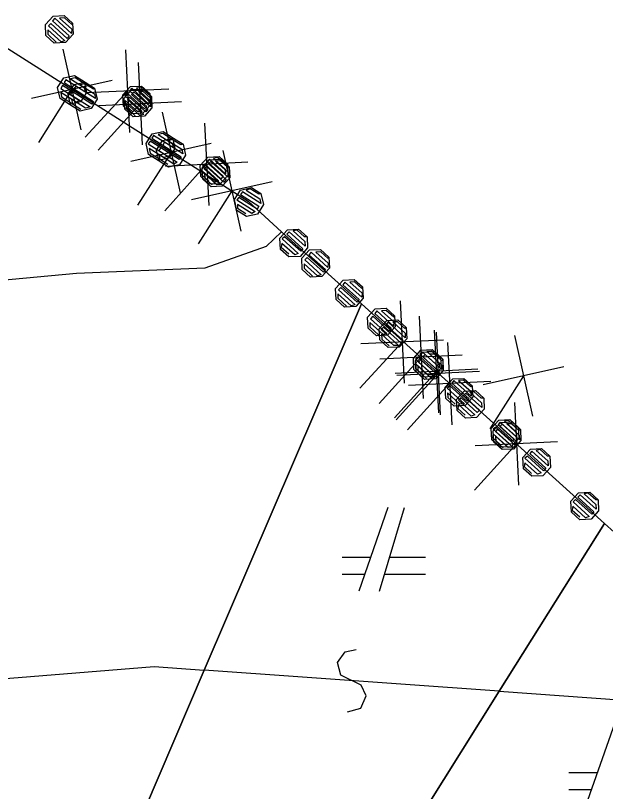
# Model space of a CAD drawing. Extents: x -266179 to -264727, y -1243225 to -1241702.
# Drawn here: x -264843.8 to -264829.66, y -1242350.9 to -1242332.3 of the extents above; entities that cross this region are included whole.
import ezdxf

# ---------------------------------------------------------------- set-up
doc = ezdxf.new("R2010")
doc.units = 0
for name, color, linetype in [('Vrstva 1', 7, 'Continuous'), ('Vrstva 19', 7, 'Continuous'), ('Vrstva 2', 7, 'Continuous'), ('Vrstva 21', 7, 'Continuous')]:
    doc.layers.add(name, color=color, linetype=linetype)

msp = doc.modelspace()

# ---------------------------------------------------------------- linework, layer by layer
at = {"layer": 'Vrstva 1'}
for p, q in [((-264844.29, -1242332.9), (-264838.22, -1242336.75)), ((-264838.22, -1242336.75), (-264837.42, -1242337.48)), ((-264837.42, -1242337.48), (-264835.5, -1242339.21)), ((-264839.27, -1242347.99), (-264835.5, -1242339.21)), ((-264835.5, -1242339.21), (-264839.27, -1242347.99)), ((-264835.5, -1242339.21), (-264829.68, -1242344.47)), ((-264834.87, -1242344.09), (-264835.57, -1242346.09)), ((-264835.07, -1242346.09), (-264834.47, -1242344.09)), ((-264832.2, -1242348.49), (-264829.68, -1242344.47)), ((-264829.68, -1242344.47), (-264832.2, -1242348.49)), ((-264829.68, -1242344.47), (-264822.96, -1242350.56)), ((-264835.29, -1242345.29), (-264835.97, -1242345.29)), ((-264833.97, -1242345.29), (-264834.83, -1242345.29)), ((-264835.97, -1242345.69), (-264835.43, -1242345.69)), ((-264834.95, -1242345.69), (-264833.97, -1242345.69)), ((-264842.08, -1242354.53), (-264839.27, -1242347.99)), ((-264839.27, -1242347.99), (-264842.08, -1242354.53)), ((-264843.63, -1242366.7), (-264832.2, -1242348.49)), ((-264832.2, -1242348.49), (-264843.63, -1242366.7)), ((-264829.43, -1242349.25), (-264830.13, -1242351.25)), ((-264829.85, -1242350.45), (-264830.53, -1242350.45)), ((-264830.53, -1242350.85), (-264829.99, -1242350.85))]:
    msp.add_line(p, q, dxfattribs=at)
at = {"layer": 'Vrstva 19'}
for p, q in [((-264844.29, -1242332.9), (-264838.22, -1242336.75)), ((-264838.22, -1242336.75), (-264837.42, -1242337.48)), ((-264837.42, -1242337.48), (-264835.5, -1242339.21)), ((-264835.5, -1242339.21), (-264829.68, -1242344.47)), ((-264829.68, -1242344.47), (-264822.96, -1242350.56))]:
    msp.add_line(p, q, dxfattribs=at)
for points in [[(-264842.428, -1242332.479), (-264842.415, -1242332.747), (-264842.597, -1242332.947), (-264842.866, -1242332.959), (-264843.065, -1242332.777), (-264843.078, -1242332.509), (-264842.896, -1242332.309), (-264842.627, -1242332.297), (-264842.428, -1242332.479), (-264842.447, -1242332.515), (-264842.625, -1242332.353), (-264842.738, -1242332.359), (-264842.442, -1242332.628), (-264842.452, -1242332.728), (-264842.851, -1242332.364), (-264842.905, -1242332.423), (-264842.513, -1242332.78), (-264842.559, -1242332.846), (-264842.951, -1242332.489), (-264843.005, -1242332.548), (-264842.613, -1242332.905), (-264842.704, -1242332.93), (-264843.022, -1242332.641), (-264843.024, -1242332.747), (-264842.817, -1242332.936)], [(-264842.151, -1242333.878), (-264842.092, -1242334.14), (-264842.237, -1242334.368), (-264842.499, -1242334.427), (-264842.727, -1242334.282), (-264842.786, -1242334.02), (-264842.641, -1242333.792), (-264842.379, -1242333.733), (-264842.151, -1242333.878), (-264842.164, -1242333.917), (-264842.367, -1242333.788), (-264842.477, -1242333.813), (-264842.139, -1242334.027), (-264842.132, -1242334.127), (-264842.588, -1242333.838), (-264842.63, -1242333.905), (-264842.183, -1242334.189), (-264842.217, -1242334.262), (-264842.665, -1242333.978), (-264842.708, -1242334.046), (-264842.26, -1242334.33), (-264842.345, -1242334.371), (-264842.708, -1242334.14), (-264842.692, -1242334.245), (-264842.456, -1242334.395)], [(-264841.899, -1242334.037), (-264841.841, -1242334.3), (-264841.985, -1242334.528), (-264842.247, -1242334.586), (-264842.475, -1242334.442), (-264842.534, -1242334.179), (-264842.39, -1242333.951), (-264842.127, -1242333.893), (-264841.899, -1242334.037), (-264841.929, -1242334.066), (-264842.132, -1242333.937), (-264842.242, -1242333.962), (-264841.905, -1242334.176), (-264841.88, -1242334.287), (-264842.353, -1242333.987), (-264842.396, -1242334.054), (-264841.923, -1242334.354), (-264841.965, -1242334.422), (-264842.438, -1242334.122), (-264842.481, -1242334.189), (-264842.008, -1242334.489), (-264842.119, -1242334.514), (-264842.457, -1242334.3), (-264842.432, -1242334.41), (-264842.229, -1242334.539)], [(-264840.573, -1242334.17), (-264840.56, -1242334.438), (-264840.742, -1242334.638), (-264841.011, -1242334.65), (-264841.21, -1242334.468), (-264841.223, -1242334.2), (-264841.041, -1242334), (-264840.772, -1242333.988), (-264840.573, -1242334.17), (-264840.607, -1242334.193), (-264840.784, -1242334.031), (-264840.897, -1242334.036), (-264840.602, -1242334.306), (-264840.597, -1242334.419), (-264841.011, -1242334.041), (-264841.064, -1242334.101), (-264840.651, -1242334.478), (-264840.704, -1242334.537), (-264841.118, -1242334.16), (-264841.172, -1242334.219), (-264840.758, -1242334.596), (-264840.871, -1242334.601), (-264841.167, -1242334.332), (-264841.162, -1242334.445), (-264840.984, -1242334.606)], [(-264840.539, -1242334.24), (-264840.525, -1242334.508), (-264840.705, -1242334.709), (-264840.974, -1242334.723), (-264841.174, -1242334.542), (-264841.188, -1242334.274), (-264841.007, -1242334.073), (-264840.739, -1242334.059), (-264840.539, -1242334.24), (-264840.558, -1242334.276), (-264840.736, -1242334.116), (-264840.849, -1242334.122), (-264840.552, -1242334.389), (-264840.561, -1242334.489), (-264840.962, -1242334.128), (-264841.016, -1242334.187), (-264840.622, -1242334.542), (-264840.668, -1242334.608), (-264841.062, -1242334.253), (-264841.115, -1242334.313), (-264840.722, -1242334.667), (-264840.812, -1242334.693), (-264841.132, -1242334.406), (-264841.133, -1242334.512), (-264840.925, -1242334.699)], [(-264840.031, -1242335.222), (-264839.973, -1242335.484), (-264840.117, -1242335.712), (-264840.38, -1242335.771), (-264840.608, -1242335.626), (-264840.666, -1242335.364), (-264840.522, -1242335.136), (-264840.259, -1242335.078), (-264840.031, -1242335.222), (-264840.061, -1242335.251), (-264840.264, -1242335.122), (-264840.374, -1242335.147), (-264840.037, -1242335.361), (-264840.012, -1242335.471), (-264840.485, -1242335.171), (-264840.528, -1242335.239), (-264840.055, -1242335.539), (-264840.098, -1242335.606), (-264840.57, -1242335.307), (-264840.613, -1242335.374), (-264840.14, -1242335.674), (-264840.251, -1242335.699), (-264840.589, -1242335.485), (-264840.564, -1242335.595), (-264840.361, -1242335.723)], [(-264839.78, -1242335.382), (-264839.721, -1242335.644), (-264839.866, -1242335.872), (-264840.128, -1242335.931), (-264840.356, -1242335.786), (-264840.415, -1242335.524), (-264840.27, -1242335.296), (-264840.008, -1242335.237), (-264839.78, -1242335.382), (-264839.835, -1242335.394), (-264840.038, -1242335.265), (-264840.131, -1242335.301), (-264839.81, -1242335.504), (-264839.785, -1242335.615), (-264840.225, -1242335.336), (-264840.267, -1242335.404), (-264839.828, -1242335.682), (-264839.871, -1242335.75), (-264840.31, -1242335.471), (-264840.362, -1242335.534), (-264839.922, -1242335.812), (-264839.999, -1242335.858), (-264840.345, -1242335.639), (-264840.346, -1242335.733), (-264840.143, -1242335.862)], [(-264838.718, -1242335.861), (-264838.705, -1242336.129), (-264838.887, -1242336.329), (-264839.156, -1242336.341), (-264839.355, -1242336.159), (-264839.368, -1242335.891), (-264839.186, -1242335.691), (-264838.917, -1242335.679), (-264838.718, -1242335.861), (-264838.774, -1242335.863), (-264838.952, -1242335.702), (-264839.05, -1242335.72), (-264838.769, -1242335.976), (-264838.764, -1242336.089), (-264839.148, -1242335.739), (-264839.202, -1242335.798), (-264838.818, -1242336.149), (-264838.872, -1242336.208), (-264839.256, -1242335.857), (-264839.317, -1242335.91), (-264838.933, -1242336.26), (-264839.016, -1242336.292), (-264839.319, -1242336.016), (-264839.336, -1242336.109), (-264839.159, -1242336.27)], [(-264838.673, -1242335.92), (-264838.659, -1242336.188), (-264838.84, -1242336.389), (-264839.108, -1242336.403), (-264839.309, -1242336.222), (-264839.323, -1242335.954), (-264839.142, -1242335.753), (-264838.874, -1242335.739), (-264838.673, -1242335.92), (-264838.708, -1242335.943), (-264838.886, -1242335.782), (-264838.999, -1242335.788), (-264838.702, -1242336.056), (-264838.696, -1242336.169), (-264839.112, -1242335.794), (-264839.166, -1242335.853), (-264838.749, -1242336.228), (-264838.803, -1242336.288), (-264839.219, -1242335.913), (-264839.273, -1242335.972), (-264838.856, -1242336.347), (-264838.969, -1242336.353), (-264839.267, -1242336.085), (-264839.261, -1242336.198), (-264839.082, -1242336.359)], [(-264837.912, -1242336.566), (-264837.853, -1242336.829), (-264837.998, -1242337.057), (-264838.26, -1242337.115), (-264838.488, -1242336.971), (-264838.547, -1242336.709), (-264838.402, -1242336.481), (-264838.14, -1242336.422), (-264837.912, -1242336.566), (-264837.967, -1242336.579), (-264838.17, -1242336.45), (-264838.263, -1242336.486), (-264837.942, -1242336.689), (-264837.918, -1242336.8), (-264838.357, -1242336.521), (-264838.4, -1242336.589), (-264837.96, -1242336.867), (-264838.003, -1242336.935), (-264838.442, -1242336.656), (-264838.494, -1242336.718), (-264838.055, -1242336.997), (-264838.131, -1242337.043), (-264838.477, -1242336.823), (-264838.478, -1242336.918), (-264838.275, -1242337.046)], [(-264836.808, -1242337.6), (-264836.794, -1242337.868), (-264836.975, -1242338.069), (-264837.243, -1242338.083), (-264837.444, -1242337.902), (-264837.458, -1242337.634), (-264837.277, -1242337.433), (-264837.009, -1242337.419), (-264836.808, -1242337.6), (-264836.865, -1242337.603), (-264837.043, -1242337.442), (-264837.141, -1242337.461), (-264836.859, -1242337.716), (-264836.853, -1242337.828), (-264837.24, -1242337.48), (-264837.293, -1242337.54), (-264836.907, -1242337.888), (-264836.96, -1242337.947), (-264837.347, -1242337.599), (-264837.408, -1242337.652), (-264837.021, -1242338), (-264837.104, -1242338.033), (-264837.409, -1242337.758), (-264837.425, -1242337.851), (-264837.247, -1242338.012)], [(-264836.284, -1242338.085), (-264836.272, -1242338.353), (-264836.454, -1242338.553), (-264836.722, -1242338.565), (-264836.922, -1242338.383), (-264836.934, -1242338.115), (-264836.752, -1242337.915), (-264836.484, -1242337.903), (-264836.284, -1242338.085), (-264836.304, -1242338.121), (-264836.481, -1242337.96), (-264836.594, -1242337.965), (-264836.298, -1242338.234), (-264836.308, -1242338.334), (-264836.707, -1242337.97), (-264836.761, -1242338.029), (-264836.369, -1242338.386), (-264836.416, -1242338.452), (-264836.807, -1242338.095), (-264836.861, -1242338.154), (-264836.47, -1242338.511), (-264836.56, -1242338.537), (-264836.878, -1242338.247), (-264836.88, -1242338.353), (-264836.674, -1242338.542)], [(-264835.475, -1242338.802), (-264835.461, -1242339.071), (-264835.642, -1242339.271), (-264835.91, -1242339.285), (-264836.111, -1242339.105), (-264836.125, -1242338.836), (-264835.944, -1242338.636), (-264835.676, -1242338.622), (-264835.475, -1242338.802), (-264835.495, -1242338.839), (-264835.673, -1242338.678), (-264835.786, -1242338.684), (-264835.489, -1242338.952), (-264835.498, -1242339.051), (-264835.899, -1242338.69), (-264835.952, -1242338.749), (-264835.559, -1242339.104), (-264835.605, -1242339.17), (-264835.998, -1242338.815), (-264836.052, -1242338.875), (-264835.658, -1242339.23), (-264835.749, -1242339.256), (-264836.068, -1242338.968), (-264836.07, -1242339.074), (-264835.862, -1242339.261)], [(-264834.71, -1242339.492), (-264834.697, -1242339.76), (-264834.878, -1242339.96), (-264835.146, -1242339.974), (-264835.346, -1242339.793), (-264835.36, -1242339.524), (-264835.179, -1242339.324), (-264834.91, -1242339.311), (-264834.71, -1242339.492), (-264834.73, -1242339.528), (-264834.908, -1242339.367), (-264835.021, -1242339.373), (-264834.724, -1242339.641), (-264834.733, -1242339.741), (-264835.134, -1242339.378), (-264835.187, -1242339.438), (-264834.794, -1242339.793), (-264834.84, -1242339.859), (-264835.233, -1242339.504), (-264835.287, -1242339.563), (-264834.894, -1242339.919), (-264834.985, -1242339.944), (-264835.304, -1242339.656), (-264835.305, -1242339.762), (-264835.098, -1242339.95)], [(-264834.429, -1242339.776), (-264834.417, -1242340.044), (-264834.599, -1242340.244), (-264834.867, -1242340.256), (-264835.067, -1242340.074), (-264835.079, -1242339.806), (-264834.897, -1242339.606), (-264834.629, -1242339.594), (-264834.429, -1242339.776), (-264834.463, -1242339.799), (-264834.641, -1242339.637), (-264834.754, -1242339.642), (-264834.458, -1242339.912), (-264834.453, -1242340.025), (-264834.867, -1242339.647), (-264834.921, -1242339.707), (-264834.507, -1242340.084), (-264834.561, -1242340.143), (-264834.975, -1242339.766), (-264835.029, -1242339.825), (-264834.615, -1242340.202), (-264834.728, -1242340.207), (-264835.023, -1242339.938), (-264835.018, -1242340.051), (-264834.841, -1242340.213)], [(-264833.61, -1242340.482), (-264833.596, -1242340.75), (-264833.777, -1242340.951), (-264834.045, -1242340.965), (-264834.246, -1242340.784), (-264834.26, -1242340.516), (-264834.079, -1242340.315), (-264833.811, -1242340.301), (-264833.61, -1242340.482), (-264833.644, -1242340.505), (-264833.823, -1242340.344), (-264833.936, -1242340.35), (-264833.638, -1242340.618), (-264833.633, -1242340.731), (-264834.049, -1242340.356), (-264834.102, -1242340.416), (-264833.686, -1242340.791), (-264833.74, -1242340.85), (-264834.156, -1242340.475), (-264834.209, -1242340.535), (-264833.793, -1242340.909), (-264833.906, -1242340.915), (-264834.203, -1242340.648), (-264834.197, -1242340.761), (-264834.019, -1242340.921)], [(-264833.556, -1242340.534), (-264833.543, -1242340.803), (-264833.724, -1242341.003), (-264833.992, -1242341.017), (-264834.193, -1242340.835), (-264834.206, -1242340.567), (-264834.025, -1242340.367), (-264833.757, -1242340.353), (-264833.556, -1242340.534), (-264833.576, -1242340.571), (-264833.754, -1242340.41), (-264833.867, -1242340.416), (-264833.57, -1242340.684), (-264833.579, -1242340.783), (-264833.98, -1242340.421), (-264834.033, -1242340.481), (-264833.64, -1242340.836), (-264833.686, -1242340.902), (-264834.08, -1242340.547), (-264834.133, -1242340.606), (-264833.74, -1242340.961), (-264833.831, -1242340.987), (-264834.15, -1242340.699), (-264834.152, -1242340.805), (-264833.944, -1242340.993)], [(-264832.848, -1242341.175), (-264832.835, -1242341.444), (-264833.016, -1242341.644), (-264833.284, -1242341.657), (-264833.485, -1242341.476), (-264833.498, -1242341.208), (-264833.317, -1242341.008), (-264833.049, -1242340.994), (-264832.848, -1242341.175), (-264832.883, -1242341.198), (-264833.061, -1242341.037), (-264833.174, -1242341.043), (-264832.877, -1242341.311), (-264832.871, -1242341.424), (-264833.287, -1242341.048), (-264833.34, -1242341.108), (-264832.925, -1242341.483), (-264832.979, -1242341.543), (-264833.394, -1242341.167), (-264833.448, -1242341.226), (-264833.032, -1242341.602), (-264833.145, -1242341.608), (-264833.442, -1242341.339), (-264833.436, -1242341.452), (-264833.258, -1242341.613)], [(-264832.574, -1242341.467), (-264832.562, -1242341.735), (-264832.744, -1242341.935), (-264833.012, -1242341.947), (-264833.212, -1242341.765), (-264833.224, -1242341.497), (-264833.042, -1242341.297), (-264832.774, -1242341.285), (-264832.574, -1242341.467), (-264832.631, -1242341.469), (-264832.808, -1242341.308), (-264832.906, -1242341.326), (-264832.625, -1242341.582), (-264832.62, -1242341.695), (-264833.005, -1242341.345), (-264833.058, -1242341.404), (-264832.674, -1242341.755), (-264832.728, -1242341.814), (-264833.112, -1242341.463), (-264833.174, -1242341.516), (-264832.789, -1242341.866), (-264832.873, -1242341.898), (-264833.176, -1242341.622), (-264833.193, -1242341.715), (-264833.015, -1242341.877)], [(-264831.745, -1242342.162), (-264831.731, -1242342.43), (-264831.912, -1242342.631), (-264832.18, -1242342.645), (-264832.381, -1242342.464), (-264832.395, -1242342.196), (-264832.214, -1242341.995), (-264831.946, -1242341.981), (-264831.745, -1242342.162), (-264831.802, -1242342.165), (-264831.98, -1242342.004), (-264832.078, -1242342.023), (-264831.796, -1242342.278), (-264831.79, -1242342.391), (-264832.176, -1242342.043), (-264832.23, -1242342.102), (-264831.843, -1242342.45), (-264831.897, -1242342.51), (-264832.283, -1242342.162), (-264832.344, -1242342.214), (-264831.958, -1242342.562), (-264832.041, -1242342.595), (-264832.346, -1242342.321), (-264832.362, -1242342.414), (-264832.184, -1242342.574)], [(-264831.695, -1242342.218), (-264831.681, -1242342.486), (-264831.862, -1242342.687), (-264832.131, -1242342.7), (-264832.331, -1242342.519), (-264832.344, -1242342.251), (-264832.163, -1242342.05), (-264831.895, -1242342.037), (-264831.695, -1242342.218), (-264831.729, -1242342.241), (-264831.907, -1242342.08), (-264832.02, -1242342.086), (-264831.723, -1242342.354), (-264831.717, -1242342.467), (-264832.133, -1242342.091), (-264832.187, -1242342.151), (-264831.771, -1242342.526), (-264831.825, -1242342.586), (-264832.24, -1242342.21), (-264832.294, -1242342.269), (-264831.878, -1242342.645), (-264831.991, -1242342.651), (-264832.288, -1242342.382), (-264832.282, -1242342.495), (-264832.104, -1242342.656)], [(-264830.987, -1242342.859), (-264830.973, -1242343.127), (-264831.154, -1242343.327), (-264831.423, -1242343.341), (-264831.623, -1242343.16), (-264831.636, -1242342.891), (-264831.455, -1242342.691), (-264831.187, -1242342.678), (-264830.987, -1242342.859), (-264831.043, -1242342.862), (-264831.221, -1242342.701), (-264831.319, -1242342.72), (-264831.038, -1242342.974), (-264831.032, -1242343.087), (-264831.418, -1242342.739), (-264831.471, -1242342.798), (-264831.086, -1242343.147), (-264831.139, -1242343.206), (-264831.525, -1242342.857), (-264831.586, -1242342.91), (-264831.2, -1242343.259), (-264831.284, -1242343.291), (-264831.588, -1242343.016), (-264831.604, -1242343.109), (-264831.426, -1242343.27)], [(-264829.833, -1242343.901), (-264829.819, -1242344.17), (-264830.001, -1242344.37), (-264830.269, -1242344.384), (-264830.469, -1242344.202), (-264830.483, -1242343.934), (-264830.302, -1242343.734), (-264830.033, -1242343.72), (-264829.833, -1242343.901), (-264829.889, -1242343.904), (-264830.067, -1242343.743), (-264830.166, -1242343.762), (-264829.884, -1242344.017), (-264829.878, -1242344.13), (-264830.264, -1242343.782), (-264830.317, -1242343.841), (-264829.932, -1242344.19), (-264829.985, -1242344.249), (-264830.371, -1242343.9), (-264830.432, -1242343.953), (-264830.046, -1242344.302), (-264830.13, -1242344.334), (-264830.434, -1242344.059), (-264830.45, -1242344.152), (-264830.272, -1242344.313)]]:
    msp.add_lwpolyline(points, dxfattribs=at)
at = {"layer": 'Vrstva 2'}
for p, q in [((-264837.42, -1242337.48), (-264837.79, -1242337.83)), ((-264837.79, -1242337.83), (-264839.26, -1242338.35)), ((-264839.26, -1242338.35), (-264842.33, -1242338.48)), ((-264842.33, -1242338.48), (-264847.54, -1242338.96)), ((-264851.26, -1242348.78), (-264840.47, -1242347.9)), ((-264840.47, -1242347.9), (-264839.27, -1242347.99)), ((-264832.2, -1242348.49), (-264839.27, -1242347.99)), ((-264832.2, -1242348.49), (-264828.87, -1242348.73))]:
    msp.add_line(p, q, dxfattribs=at)
msp.add_lwpolyline([(-264835.838, -1242348.985), (-264835.521, -1242348.897), (-264835.39, -1242348.605), (-264835.512, -1242348.346), (-264835.997, -1242348.111), (-264836.075, -1242347.805), (-264835.897, -1242347.547), (-264835.632, -1242347.495)], dxfattribs=at)
at = {"layer": 'Vrstva 21'}
for p, q in [((-264844.29, -1242332.9), (-264838.22, -1242336.75)), ((-264842.658, -1242333.106), (-264842.226, -1242335.038)), ((-264841.157, -1242333.119), (-264841.066, -1242335.097)), ((-264840.857, -1242333.423), (-264840.758, -1242335.4)), ((-264841.476, -1242333.855), (-264843.408, -1242334.288)), ((-264842.442, -1242334.072), (-264843.246, -1242335.338)), ((-264841.112, -1242334.108), (-264842.122, -1242335.216)), ((-264840.123, -1242334.062), (-264842.101, -1242334.154)), ((-264840.808, -1242334.411), (-264841.814, -1242335.524)), ((-264839.819, -1242334.362), (-264841.796, -1242334.461)), ((-264840.284, -1242334.612), (-264839.852, -1242336.544)), ((-264839.266, -1242334.874), (-264839.162, -1242336.851)), ((-264839.102, -1242335.362), (-264841.034, -1242335.795)), ((-264840.068, -1242335.578), (-264840.871, -1242336.845)), ((-264838.827, -1242335.535), (-264838.395, -1242337.467)), ((-264839.214, -1242335.862), (-264840.218, -1242336.977)), ((-264838.225, -1242335.811), (-264840.202, -1242335.914)), ((-264837.645, -1242336.285), (-264839.577, -1242336.717)), ((-264838.611, -1242336.501), (-264839.414, -1242337.768)), ((-264838.22, -1242336.75), (-264837.42, -1242337.48)), ((-264837.42, -1242337.48), (-264835.5, -1242339.21)), ((-264834.574, -1242339.133), (-264834.483, -1242341.111)), ((-264835.5, -1242339.21), (-264829.68, -1242344.47)), ((-264834.124, -1242339.499), (-264834.026, -1242341.476)), ((-264833.758, -1242339.839), (-264833.654, -1242341.816)), ((-264833.714, -1242339.889), (-264833.614, -1242341.866)), ((-264833.539, -1242340.076), (-264835.517, -1242340.168)), ((-264831.839, -1242339.968), (-264831.407, -1242341.9)), ((-264834.528, -1242340.122), (-264835.539, -1242341.231)), ((-264833.44, -1242340.13), (-264833.341, -1242342.107)), ((-264833.086, -1242340.439), (-264835.064, -1242340.536)), ((-264834.075, -1242340.487), (-264835.082, -1242341.599)), ((-264832.718, -1242340.776), (-264834.695, -1242340.879)), ((-264830.657, -1242340.718), (-264832.589, -1242341.15)), ((-264833.706, -1242340.828), (-264834.71, -1242341.942)), ((-264833.664, -1242340.877), (-264834.67, -1242341.99)), ((-264832.675, -1242340.828), (-264834.653, -1242340.927)), ((-264831.623, -1242340.934), (-264832.426, -1242342.201)), ((-264833.39, -1242341.118), (-264834.397, -1242342.231)), ((-264832.402, -1242341.069), (-264834.379, -1242341.168)), ((-264831.839, -1242341.573), (-264831.74, -1242343.55)), ((-264831.79, -1242342.562), (-264832.796, -1242343.674)), ((-264830.801, -1242342.512), (-264832.778, -1242342.611)), ((-264829.68, -1242344.47), (-264822.96, -1242350.56))]:
    msp.add_line(p, q, dxfattribs=at)

doc.saveas('drawing.dxf')
